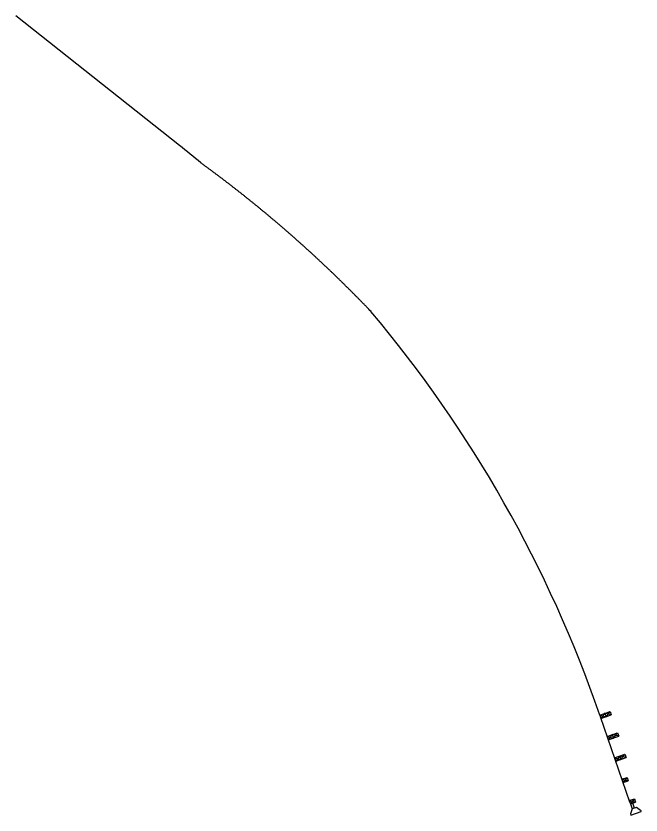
# Model space of a CAD drawing. Extents: x 1487909 to 1489267, y 497866 to 499814.
# Drawn here: x 1487909.1 to 1488081.9, y 499592.5 to 499813.6 of the extents above; entities that cross this region are included whole.
import ezdxf

# ---------------------------------------------------------------- set-up
doc = ezdxf.new("R2010")
doc.units = 0
doc.layers.add('Default', color=7, linetype='Continuous')

msp = doc.modelspace()

# ---------------------------------------------------------------- linework, layer by layer
at = {"layer": 'Default'}
for p, q in [((1487954.28, 499777.74), (1487909.08, 499813.58)), ((1488070.54, 499620.15), (1488073.41, 499621.14)), ((1488071.97, 499620.65), (1488070.86, 499619.21)), ((1488071.97, 499620.65), (1488072.3, 499619.7)), ((1488073.73, 499620.2), (1488071.97, 499620.65)), ((1488072.3, 499619.7), (1488073.41, 499621.14)), ((1488073.41, 499621.14), (1488073.73, 499620.2)), ((1488070.54, 499620.15), (1488070.86, 499619.21)), ((1488070.54, 499620.15), (1488072.3, 499619.7)), ((1488078.84, 499596.04), (1488070.7, 499619.68)), ((1488070.86, 499619.21), (1488073.73, 499620.2)), ((1488072.57, 499614.24), (1488075.44, 499615.23)), ((1488072.57, 499614.24), (1488072.9, 499613.3)), ((1488072.57, 499614.24), (1488074.34, 499613.79)), ((1488074.01, 499614.74), (1488072.9, 499613.3)), ((1488072.9, 499613.3), (1488075.77, 499614.29)), ((1488074.01, 499614.74), (1488074.34, 499613.79)), ((1488075.77, 499614.29), (1488074.01, 499614.74)), ((1488074.34, 499613.79), (1488075.44, 499615.23)), ((1488075.44, 499615.23), (1488075.77, 499614.29)), ((1488074.61, 499608.34), (1488077.48, 499609.32)), ((1488076.37, 499607.88), (1488077.48, 499609.32)), ((1488077.48, 499609.32), (1488077.81, 499608.38)), ((1488074.61, 499608.34), (1488074.94, 499607.39)), ((1488074.61, 499608.34), (1488076.37, 499607.88)), ((1488076.05, 499608.83), (1488074.94, 499607.39)), ((1488074.94, 499607.39), (1488077.81, 499608.38)), ((1488076.05, 499608.83), (1488076.37, 499607.88)), ((1488077.81, 499608.38), (1488076.05, 499608.83)), ((1488076.65, 499602.43), (1488078.08, 499602.92)), ((1488078.08, 499602.92), (1488076.97, 499601.48)), ((1488078.08, 499602.92), (1488078.41, 499601.98)), ((1488076.65, 499602.43), (1488076.97, 499601.48)), ((1488076.65, 499602.43), (1488078.41, 499601.97)), ((1488076.97, 499601.48), (1488078.41, 499601.98)), ((1488078.68, 499596.52), (1488080.12, 499597.01)), ((1488078.68, 499596.52), (1488079.01, 499595.57)), ((1488078.68, 499596.52), (1488080.44, 499596.07)), ((1488080.12, 499597.01), (1488079.01, 499595.57)), ((1488079.01, 499595.57), (1488080.44, 499596.07)), ((1488080.12, 499597.01), (1488080.44, 499596.07)), ((1488079.02, 499595.57), (1488079.5, 499594.18)), ((1488079.5, 499594.18), (1488079.07, 499592.79)), ((1488080.66, 499594.58), (1488079.5, 499594.19)), ((1488080.18, 499594.42), (1488079.7, 499595.81)), ((1488081.85, 499593.75), (1488080.66, 499594.58)), ((1488081.85, 499593.75), (1488081.95, 499593.46)), ((1488079.07, 499592.79), (1488079.17, 499592.5)), ((1488079.17, 499592.5), (1488081.95, 499593.46))]:
    msp.add_line(p, q, dxfattribs=at)
for radius, start, end in [(347, 50.3336, 51.5856), (351, 19.0041, 40.0716)]:
    msp.add_arc((1487738.67, 499505.85), radius, start, end, dxfattribs=at)
msp.add_spline([(1488007.27, 499731.81), (1488006.09, 499733.04), (1488005.5, 499733.65), (1488004.9, 499734.26), (1488004.31, 499734.87), (1488003.71, 499735.47), (1488003.12, 499736.08), (1488002.52, 499736.68), (1488001.92, 499737.28), (1488001.32, 499737.89), (1488000.71, 499738.48), (1488000.11, 499739.08), (1487999.5, 499739.68), (1487998.9, 499740.27), (1487998.29, 499740.87), (1487997.68, 499741.46), (1487997.07, 499742.05), (1487996.46, 499742.63), (1487995.84, 499743.22), (1487995.23, 499743.81), (1487994.61, 499744.39), (1487993.99, 499744.97), (1487993.38, 499745.55), (1487992.75, 499746.13), (1487992.13, 499746.71), (1487991.51, 499747.28), (1487990.89, 499747.86), (1487990.26, 499748.43), (1487989.63, 499749), (1487989.01, 499749.57), (1487988.38, 499750.14), (1487987.75, 499750.7), (1487987.11, 499751.27), (1487986.48, 499751.83), (1487985.85, 499752.39), (1487985.21, 499752.95), (1487984.58, 499753.51), (1487983.94, 499754.06), (1487983.3, 499754.62), (1487982.66, 499755.17), (1487982.02, 499755.72), (1487981.37, 499756.27), (1487980.73, 499756.82), (1487980.08, 499757.36), (1487979.44, 499757.91), (1487978.79, 499758.45), (1487978.14, 499758.99), (1487977.49, 499759.53), (1487976.84, 499760.07), (1487976.18, 499760.61), (1487975.53, 499761.14), (1487974.87, 499761.67), (1487974.22, 499762.2), (1487973.56, 499762.73), (1487972.9, 499763.26), (1487972.24, 499763.79), (1487971.58, 499764.31), (1487970.92, 499764.83), (1487970.25, 499765.36), (1487969.59, 499765.87), (1487968.92, 499766.39), (1487968.26, 499766.91), (1487967.59, 499767.42), (1487966.92, 499767.94), (1487966.25, 499768.45), (1487965.58, 499768.96), (1487964.9, 499769.46), (1487964.23, 499769.97), (1487963.56, 499770.47), (1487962.88, 499770.97), (1487962.2, 499771.48), (1487961.52, 499771.97), (1487960.85, 499772.47), (1487960.17, 499772.97)], degree=3, dxfattribs=at)

doc.saveas('drawing.dxf')
